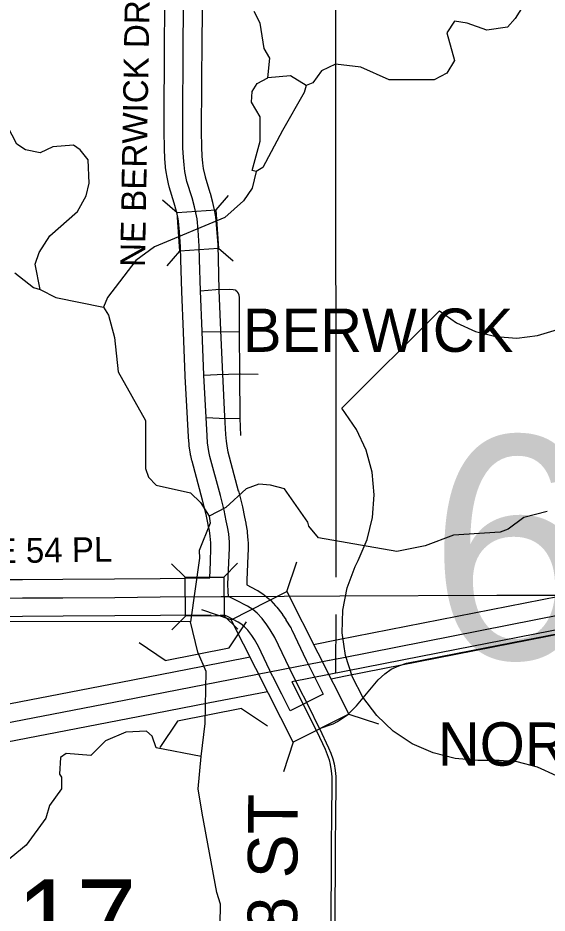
# Model space of a CAD drawing. Extents: x -1403959 to 81668, y -1400582 to 11018.
# Drawn here: x 7531.9 to 7614.6, y 8668.1 to 8808.1 of the extents above; entities that cross this region are included whole.
import ezdxf

# ---------------------------------------------------------------- set-up
doc = ezdxf.new("R2010")
doc.units = 0
for name, color, linetype in [('tdCiAirportTxt', 7, 'Continuous'), ('tdCiCityCartoShort', 7, 'Continuous'), ('tdCiCityDivCarto', 7, 'Continuous'), ('tdCiCityStreetTxt', 7, 'Continuous'), ('tdCiCoBndryTxt', 7, 'Continuous'), ('tdCiRRCL', 7, 'Continuous'), ('tdCiSecText', 7, 'Continuous'), ('tdCiSectLine', 7, 'Continuous'), ('tdCiSectNmbr', 7, 'Continuous'), ('tdCiSectTwpRng', 7, 'Continuous'), ('tdCoCityStreetMajor', 7, 'Continuous'), ('tdCoSectLinePart', 7, 'Continuous'), ('tdCoSectNmbr', 7, 'Continuous'), ('tdCoStrucSecCoName', 7, 'Continuous'), ('tdCoSurfAsphaltUnbanded', 7, 'Continuous'), ('tdCoSurfBitum', 7, 'Continuous'), ('tdCoSurfEarth', 7, 'Continuous')]:
    doc.layers.add(name, color=color, linetype=linetype)

msp = doc.modelspace()

# ---------------------------------------------------------------- linework, layer by layer
at = {"layer": 'tdCiAirportTxt'}
for points in [[(7578.08, 8710.13), (7581.91, 8710.89), (7616.45, 8717.69), (7634.34, 8721.14), (7635.44, 8721.38), (7649.64, 8724.13), (7656.89, 8725.55), (7665.82, 8727.29), (7676.04, 8729.09)], [(7580.79, 8704.75), (7583.04, 8705.2), (7617.56, 8711.99), (7635.5, 8715.45), (7636.6, 8715.69), (7650.75, 8718.44), (7658, 8719.86), (7666.88, 8721.58), (7678.88, 8723.69)], [(7416.8, 8678.77), (7423.36, 8679.72), (7428.41, 8680.61), (7441.36, 8683.49), (7443.53, 8683.97), (7450.14, 8685.25), (7457.39, 8686.63), (7467.46, 8688.65), (7471.16, 8689.39), (7484.66, 8691.88), (7514.67, 8697.73), (7522.55, 8699.33), (7547.93, 8704.23), (7560.49, 8706.69), (7568.14, 8708.19)], [(7416.8, 8672.91), (7424.28, 8673.99), (7429.55, 8674.92), (7442.6, 8677.83), (7444.7, 8678.28), (7451.24, 8679.55), (7458.5, 8680.93), (7468.6, 8682.95), (7472.26, 8683.69), (7485.74, 8686.18), (7515.8, 8692.04), (7523.68, 8693.64), (7549.04, 8698.53), (7561.6, 8701), (7570.86, 8702.8)]]:
    msp.add_lwpolyline(points, dxfattribs=at)
at = {"layer": 'tdCiCityCartoShort'}
for points in [[(7688.27, 8728.56), (7666.32, 8724.4), (7657.44, 8722.67), (7650.19, 8721.25), (7636.01, 8718.5), (7634.91, 8718.27), (7617, 8714.81), (7582.47, 8708.01), (7580.22, 8707.57)], [(7581.35, 8707.79), (7561.04, 8703.82), (7548.48, 8701.35), (7523.11, 8696.45), (7515.23, 8694.86), (7485.19, 8689), (7471.7, 8686.51), (7468.03, 8685.77), (7457.94, 8683.75), (7450.69, 8682.37), (7444.11, 8681.09), (7441.98, 8680.63), (7428.98, 8677.74), (7423.8, 8676.82), (7414.4, 8675.33)]]:
    msp.add_lwpolyline(points, dxfattribs=at)
at = {"layer": 'tdCiCityDivCarto'}
for points in [[(7560.37, 8765.4), (7562.77, 8765.59), (7564.87, 8765.67), (7565.49, 8765.63), (7565.85, 8765.54)], [(7565.85, 8765.54), (7565.86, 8765.53), (7566.08, 8765.33)], [(7566.7, 8742.79), (7566.59, 8745.5), (7566.55, 8752.42), (7566.47, 8758.99), (7566.49, 8764.37), (7566.43, 8764.71), (7566.28, 8765.09), (7566.13, 8765.29)], [(7560.63, 8759.07), (7566.47, 8758.99)], [(7560.92, 8752.23), (7562.99, 8752.34), (7566.55, 8752.42)], [(7566.63, 8752.42), (7569.42, 8752.38)], [(7561.26, 8745.6), (7564.37, 8745.47), (7566.59, 8745.5)], [(7564.75, 8717.65), (7582.18, 8717.75), (7606.72, 8717.83), (7617.13, 8717.84), (7619.35, 8717.85), (7621.25, 8717.99), (7624, 8718.5), (7624.95, 8718.74), (7625.49, 8719.02), (7625.9, 8719.46)]]:
    msp.add_lwpolyline(points, dxfattribs=at)
at = {"layer": 'tdCiCityStreetTxt'}
for p, q in [((7573.91, 8718.38), (7575.44, 8723.02)), ((7565.21, 8713.99), (7573.91, 8718.38)), ((7573.91, 8718.38), (7583.57, 8699.24)), ((7565.21, 8713.99), (7560.58, 8715.52)), ((7574.87, 8694.85), (7565.21, 8713.99)), ((7583.57, 8699.24), (7574.87, 8694.85)), ((7583.57, 8699.24), (7583.57, 8699.24)), ((7583.57, 8699.24), (7588.2, 8697.71)), ((7574.87, 8694.85), (7573.35, 8690.22))]:
    msp.add_line(p, q, dxfattribs=at)
at = {"layer": 'tdCiCoBndryTxt'}
for points in [[(7564.75, 8717.65), (7564.7, 8718.4), (7564.69, 8719.55), (7564.84, 8722.87), (7564.92, 8725.21), (7564.92, 8726.14), (7564.81, 8727.43), (7564.63, 8728.49), (7564.43, 8729.43), (7564.11, 8731.1), (7563.5, 8733.41), (7561.87, 8739.52), (7561.69, 8740.31), (7561.5, 8741.62), (7561.42, 8742.75), (7561.26, 8745.6), (7560.92, 8752.23), (7560.63, 8759.07), (7560.37, 8765.4), (7560.24, 8770.31), (7560.19, 8772.4), (7560.01, 8774.89), (7559.85, 8776.68), (7559.68, 8777.59), (7559.46, 8778.52), (7559.08, 8779.93), (7558.28, 8782.5), (7557.95, 8784.05), (7557.82, 8785.08), (7557.73, 8786.26), (7557.65, 8787.77), (7557.61, 8790.35), (7557.68, 8804.96), (7557.83, 8814.47)], [(7485.21, 8717.12), (7523.38, 8717.35), (7532.58, 8717.39), (7538.9, 8717.43), (7546.99, 8717.49), (7554.11, 8717.56), (7563.63, 8717.64), (7564.75, 8717.65)], [(7575.67, 8703.66), (7574.28, 8706.42), (7572.03, 8711.2), (7571.28, 8712.43), (7570.78, 8713.2), (7570.01, 8714.21), (7569.25, 8715.02), (7568.58, 8715.57), (7567.75, 8716.11), (7565.92, 8717.07), (7564.75, 8717.65)]]:
    msp.add_lwpolyline(points, dxfattribs=at)
at = {"layer": 'tdCiRRCL'}
msp.add_lwpolyline([(7617.42, 8712.67), (7600.42, 8709.36), (7574.69, 8704.26), (7578.58, 8696.5), (7579.86, 8693.74), (7580.21, 8692.93), (7580.51, 8692.08), (7580.67, 8691.36), (7580.83, 8690.36), (7580.92, 8689.46), (7580.92, 8688.16), (7580.86, 8683.34), (7580.82, 8678.75), (7580.61, 8621.02)], dxfattribs=at)
at = {"layer": 'tdCiSecText'}
for points in [[(7554.46, 8779.61), (7556.75, 8777.63), (7562.78, 8778.07)], [(7564.72, 8780.31), (7562.78, 8778.07), (7563.22, 8772.03)], [(7555.21, 8769.31), (7557.19, 8771.6), (7556.75, 8777.63)], [(7565.51, 8770.05), (7563.22, 8772.03), (7557.19, 8771.6)], [(7555.85, 8722.74), (7558.01, 8720.62), (7564.06, 8720.67)], [(7566.18, 8722.83), (7564.06, 8720.67), (7564.1, 8714.62)], [(7555.93, 8712.41), (7558.05, 8714.57), (7558.01, 8720.62)], [(7566.22, 8712.54), (7564.1, 8714.62), (7558.05, 8714.57)]]:
    msp.add_lwpolyline(points, dxfattribs=at)
at = {"layer": 'tdCiSectLine'}
for points in [[(7523.37, 8720.26), (7532.57, 8720.29), (7538.88, 8720.33), (7546.97, 8720.39), (7554.08, 8720.46), (7554.09, 8720.46), (7561.83, 8720.53), (7561.94, 8722.99), (7562.02, 8725.26), (7562.02, 8726.02), (7561.93, 8727.07), (7561.78, 8727.94), (7561.59, 8728.83), (7561.59, 8728.87), (7561.58, 8728.88), (7561.28, 8730.45), (7560.69, 8732.67), (7559.07, 8738.78), (7559.04, 8738.89), (7558.86, 8739.67), (7558.85, 8739.74), (7558.82, 8739.89), (7558.63, 8741.2), (7558.63, 8741.24), (7558.61, 8741.41), (7558.53, 8742.54), (7558.53, 8742.56), (7558.53, 8742.59), (7558.36, 8745.43), (7558.36, 8745.45), (7558.02, 8752.08), (7558.02, 8752.11), (7557.73, 8758.95), (7557.73, 8758.96), (7557.47, 8765.28), (7557.47, 8765.32), (7557.34, 8770.23), (7557.34, 8770.24), (7557.29, 8772.26), (7557.12, 8774.65), (7556.97, 8776.29), (7556.84, 8776.98), (7556.64, 8777.8), (7556.29, 8779.12), (7555.51, 8781.64), (7555.48, 8781.75), (7555.45, 8781.89), (7555.12, 8783.45), (7555.11, 8783.49), (7555.08, 8783.67), (7554.94, 8784.7), (7554.94, 8784.7), (7554.92, 8784.86), (7554.83, 8786.04), (7554.83, 8786.07), (7554.83, 8786.11), (7554.75, 8787.62), (7554.75, 8787.71), (7554.71, 8790.3), (7554.71, 8790.35), (7554.71, 8790.36), (7554.78, 8804.98), (7554.78, 8805.01), (7554.88, 8811.54)], [(7560.69, 8811.59), (7560.58, 8804.93), (7560.51, 8790.37), (7560.55, 8787.86), (7560.62, 8786.44), (7560.71, 8785.38), (7560.82, 8784.55), (7561.1, 8783.23), (7561.85, 8780.78), (7561.89, 8780.68), (7561.89, 8780.67), (7562.26, 8779.27), (7562.28, 8779.2), (7562.5, 8778.27), (7562.53, 8778.15), (7562.54, 8778.11), (7562.7, 8777.2), (7562.73, 8777.06), (7562.74, 8776.95), (7562.9, 8775.16), (7562.91, 8775.1), (7563.09, 8772.61), (7563.09, 8772.59), (7563.1, 8772.46), (7563.14, 8770.38), (7563.27, 8765.49), (7563.52, 8759.2), (7563.82, 8752.37), (7564.16, 8745.75), (7564.32, 8742.94), (7564.39, 8741.93), (7564.55, 8740.83), (7564.69, 8740.22), (7566.3, 8734.16), (7566.31, 8734.15), (7566.91, 8731.83), (7566.95, 8731.66), (7566.96, 8731.65), (7567.27, 8730.01), (7567.47, 8729.09), (7567.48, 8729.05), (7567.5, 8728.96), (7567.67, 8727.91), (7567.69, 8727.81), (7567.7, 8727.68), (7567.81, 8726.39), (7567.81, 8726.33), (7567.82, 8726.14), (7567.82, 8725.21), (7567.82, 8725.11), (7567.74, 8722.77), (7567.74, 8722.74), (7567.62, 8720.2), (7567.63, 8719.45), (7569.1, 8718.69), (7569.21, 8718.63), (7569.35, 8718.54), (7570.17, 8718), (7570.19, 8717.99), (7570.34, 8717.88), (7570.42, 8717.82), (7571.09, 8717.27), (7571.16, 8717.21), (7571.3, 8717.08), (7571.37, 8717), (7572.13, 8716.19), (7572.19, 8716.13), (7572.31, 8715.98), (7572.32, 8715.97), (7573.09, 8714.95), (7573.19, 8714.81), (7573.21, 8714.78), (7573.71, 8714.01), (7573.75, 8713.94), (7574.5, 8712.71), (7574.54, 8712.65), (7574.63, 8712.48), (7574.65, 8712.43), (7576.89, 8707.69), (7578.27, 8704.96), (7579.57, 8702.37), (7574.39, 8699.76), (7573.08, 8702.35), (7571.69, 8705.11), (7571.68, 8705.13), (7571.66, 8705.18), (7569.47, 8709.82), (7568.82, 8710.88), (7568.4, 8711.53), (7567.78, 8712.34), (7567.26, 8712.9), (7566.86, 8713.23), (7566.28, 8713.61), (7564.6, 8714.49), (7564.16, 8714.71), (7562.04, 8714.57), (7562.03, 8714.72), (7554.14, 8714.66), (7547.02, 8714.59), (7547.01, 8714.59), (7538.92, 8714.53), (7538.92, 8714.53), (7532.6, 8714.49), (7532.6, 8714.49), (7523.39, 8714.45)]]:
    msp.add_lwpolyline(points, dxfattribs=at)
at = {"layer": 'tdCiSectNmbr'}
for points in [[(7579, 8697.01), (7577.25, 8700.53), (7575.67, 8703.66)], [(7579, 8697.01), (7580.41, 8693.99), (7580.77, 8693.15), (7581.09, 8692.25), (7581.27, 8691.47), (7581.43, 8690.44), (7581.53, 8689.49), (7581.53, 8688.16), (7581.47, 8683.34), (7581.43, 8678.75), (7581.21, 8625.93), (7581.21, 8621.02)]]:
    msp.add_lwpolyline(points, dxfattribs=at)
at = {"layer": 'tdCiSectTwpRng'}
for points in [[(7581.79, 8698.1), (7582.58, 8698.59), (7583.42, 8699.2), (7584.77, 8700.52), (7588.14, 8704.6), (7589.19, 8705.56), (7590.2, 8706.24), (7591.38, 8706.77), (7592.58, 8707.19), (7600.54, 8708.77), (7609.08, 8710.44), (7623.3, 8713.2)], [(7579, 8697.01), (7581.11, 8697.74), (7581.79, 8698.1)]]:
    msp.add_lwpolyline(points, dxfattribs=at)
at = {"layer": 'tdCoCityStreetMajor'}
for points in [[(7581.48, 8811.94), (7581.56, 8720.62)], [(7581.55, 8714.83), (7581.51, 8705.62)]]:
    msp.add_lwpolyline(points, dxfattribs=at)
at = {"layer": 'tdCoSurfAsphaltUnbanded'}
msp.add_lwpolyline([(7616.01, 8689.58), (7613.04, 8690.95), (7609.88, 8691.76), (7607.05, 8691.98), (7603.73, 8691.98), (7600.18, 8692.28), (7596.74, 8693.17), (7593.49, 8694.62), (7590.52, 8696.59), (7587.93, 8699.03), (7585.79, 8701.87), (7584.14, 8705.03), (7583.05, 8708.42), (7582.54, 8711.94), (7582.63, 8715.5), (7583.31, 8718.99), (7584.56, 8722.32), (7585.03, 8723.25), (7586.44, 8726.51), (7587.29, 8729.97), (7587.55, 8733.52), (7587.21, 8737.06), (7586.29, 8740.5), (7584.8, 8743.74), (7582.49, 8747.04), (7597.75, 8762.3), (7600.42, 8760.41), (7603.39, 8759.05), (7606.56, 8758.25), (7609.82, 8758.03), (7613.07, 8758.42), (7616.19, 8759.38)], dxfattribs=at)
at = {"layer": 'tdCoSurfBitum'}
for points in [[(7535.34, 8765.6), (7534.57, 8769.57), (7535.19, 8771.4), (7536.87, 8773.99), (7541.15, 8777.81), (7542.52, 8780.25), (7542.98, 8782.23), (7542.83, 8785.9), (7541.61, 8787.43), (7540.54, 8788.19), (7537.33, 8787.89), (7535.35, 8786.97), (7533.06, 8787.43), (7531.68, 8788.35), (7529.55, 8792.47), (7524.81, 8797.97), (7523.75, 8800.57), (7523.9, 8803.62), (7527.11, 8810.64)], [(7610.8, 8809.97), (7609.57, 8807.99), (7608.35, 8806.62), (7605.14, 8806.16), (7602.09, 8807.23), (7600.11, 8807.54), (7598.88, 8805.71), (7600.1, 8801.43), (7598.88, 8799.45), (7596.89, 8798.38), (7589.87, 8798.39), (7585.44, 8800.37), (7581.47, 8800.83), (7579.33, 8799.77), (7577.96, 8797.94), (7576.89, 8797.48), (7576.58, 8796.41), (7573.22, 8790.46), (7570.16, 8784.66), (7569.09, 8784.05), (7568.48, 8784.2), (7569.71, 8788.78), (7569.71, 8792.6), (7568.34, 8794.89), (7568.49, 8796.57), (7569.25, 8797.79), (7570.93, 8798.7), (7571.24, 8801.76), (7570.33, 8803.28), (7569.72, 8807.25), (7568.8, 8809.09)], [(7576.89, 8797.48), (7574.45, 8799.01), (7570.93, 8798.7)], [(7569.09, 8784.05), (7568.48, 8781.45), (7567.11, 8779.47), (7564.2, 8776.88), (7553.21, 8772.3), (7550.3, 8770.17), (7545.87, 8764.37), (7545.26, 8762.84)], [(7531.37, 8768.2), (7534.27, 8765.9), (7535.34, 8765.6), (7537.78, 8764.37), (7545.26, 8762.84), (7546.02, 8761.62), (7546.94, 8758.11), (7547.55, 8752.76), (7551.82, 8745.13), (7551.82, 8737.65), (7552.27, 8736.27), (7553.49, 8735.05), (7558.84, 8733.83), (7560.37, 8732.3), (7561.74, 8730.16)], [(7614.58, 8730.89), (7610.91, 8729.97), (7608.47, 8728.14), (7607.25, 8727.68), (7599.92, 8727.23), (7595.49, 8725.56), (7591.06, 8724.64), (7578.84, 8726.79), (7577.31, 8728.62), (7577.16, 8729.23), (7573.5, 8734.43), (7571.36, 8735.04), (7569.53, 8735.19), (7567.54, 8734.43), (7564.34, 8731.53), (7561.74, 8730.16), (7561.89, 8729.09), (7560.17, 8724.84), (7560.23, 8723.61), (7558.81, 8713.67), (7528.1, 8713.74)], [(7560.5, 8692.6), (7561.11, 8697.79), (7561.27, 8705.88), (7559.98, 8708.9), (7558.81, 8713.67)], [(7563.39, 8663.13), (7563.54, 8669.55), (7562.93, 8671.38), (7560.65, 8683.75), (7560.04, 8687.56), (7560.5, 8692.6), (7553.47, 8693.98), (7552.86, 8695.81), (7551.95, 8696.58), (7548.74, 8696.43), (7545.53, 8695.06), (7543.24, 8692.77), (7539.42, 8693.07), (7538.51, 8692.46), (7538.35, 8689.87), (7538.66, 8689.41), (7538.66, 8687.58), (7536.82, 8684.98), (7536.21, 8683), (7533.16, 8678.73), (7527.5, 8674.15)]]:
    msp.add_lwpolyline(points, dxfattribs=at)
at = {"layer": 'tdCoSurfEarth'}
for p, q in [((7564.85, 8709.6), (7567.57, 8713.64)), ((7554.87, 8707.64), (7550.82, 8710.36)), ((7554.87, 8707.64), (7564.85, 8709.6)), ((7566.8, 8700.12), (7556.8, 8698.16)), ((7566.8, 8700.12), (7570.85, 8697.4)), ((7556.8, 8698.16), (7554.03, 8694.03))]:
    msp.add_line(p, q, dxfattribs=at)

# ---------------------------------------------------------------- texts
at = {"layer": 'tdCoSectLinePart'}
msp.add_text('17', height=12.575, rotation=359.998, dxfattribs=at).set_placement((7531.67, 8660.86))
at = {"layer": 'tdCoSectNmbr'}
for s, height, rotation, p in [('NE BERWICK DR', 3.8691, 89, (7551.71, 8769.11)), ('NE 54 PL', 3.869, 0.8258, (7524.5, 8722.76)), ('E 38 ST', 7.738, 89.7248, (7575.41, 8649.38))]:
    msp.add_text(s, height=height, rotation=rotation, dxfattribs=at).set_placement(p)
at = {"layer": 'tdCoStrucSecCoName'}
for s, rotation, p in [('BERWICK', 359.9984, (7567.02, 8755.86)), ('BERWICK', 359.9984, (7567.02, 8755.86)), ('NORWOOD-', 359.9989, (7597.49, 8691.18)), ('NORWOOD-', 359.9989, (7597.49, 8691.18))]:
    msp.add_text(s, height=6.771, rotation=rotation, dxfattribs=at).set_placement(p)
at = {"layer": 'tdCoSurfAsphaltUnbanded'}
msp.add_text('65', height=34.822, dxfattribs=at).set_placement((7596.13, 8707.88))

doc.saveas('drawing.dxf')
